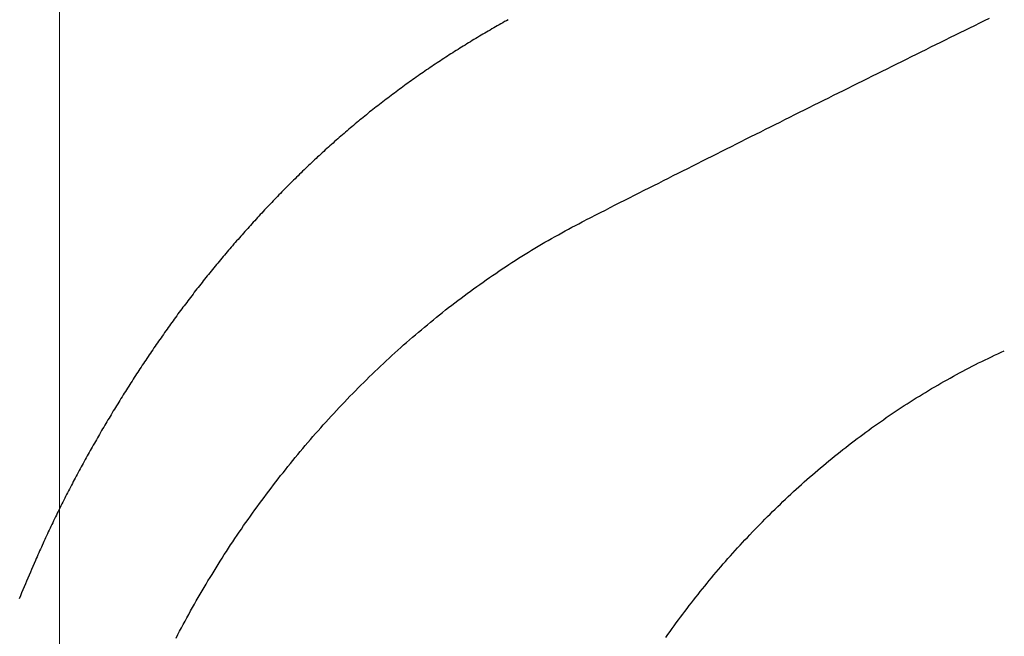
# Model space of a CAD drawing. Header units: millimetres. Extents: x -604189 to 881711, y -381903 to -7297.
# Tile 485 of 656: x -579763 to -579710, y -163996 to -163963. Entities that reach past the tile are written whole.
import ezdxf

# ---------------------------------------------------------------- set-up
doc = ezdxf.new("R2010")
doc.units = ezdxf.units.MM
doc.header["$LTSCALE"] = 100
doc.linetypes.add('0.5_0.5', pattern=[1, 0.5, -0.5])
doc.linetypes.add('ACAD_ISO04W100', pattern=[30.5, 24, -3, 0.5, -3])
doc.layers.get('Defpoints').update_dxf_attribs({"color": 30})
doc.layers.add('OPIS', color=7, linetype='Continuous')
doc.layers.add('strop osie', color=80, linetype='ACAD_ISO04W100', lineweight=5)
doc.styles.get("Standard").update_dxf_attribs({"font": 'romans.shx', "width": 0.5})
doc.dimstyles.new('1 50', dxfattribs={"dimtxt": 150, "dimasz": 80, "dimexe": 1, "dimexo": 1, "dimgap": 20, "dimtad": 1, "dimdec": 0, "dimlfac": 0.1, "dimtxsty": 'Standard', "dimblk": 'ARCHTICK', "dimcen": 200, "dimclrd": 2, "dimadec": 1, "dimazin": 0, "dimtfac": 1, "dimtdec": 0, "dimtmove": 0, "dimatfit": 3, "dimldrblk": 'ARCHTICK', "dimfxl": 120, "dimfxlon": 1, "dimtfill": 1, "dimarcsym": 0})

# ---------------------------------------------------------------- blocks, each defined once
blk = doc.blocks.new('_ArchTick')
at = {"layer": 'strop osie', "color": 0, "const_width": 0.15}
blk.add_lwpolyline([(-0.5, -0.5), (0.5, 0.5)], dxfattribs=at)
blk = doc.blocks.new('*D3294')
at = {"layer": 'Defpoints', "color": 0, "linetype": 'ByBlock', "lineweight": 5, "transparency": 16777216}
for p in [(-595783.126, -159420.303), (-593748.924, -159420.303), (-552118.935, -179940.303)]:
    blk.add_point(p, dxfattribs=at)
at = {"layer": 'OPIS', "color": 0, "linetype": 'Continuous', "lineweight": -2, "transparency": 16777216}
for p, q in [((-595723.126, -159420.303), (-595784.126, -159420.303)), ((-595723.126, -179940.303), (-595784.126, -179940.303))]:
    blk.add_line(p, q, dxfattribs=at)
at = {"layer": 'OPIS', "color": 2, "lineweight": -2, "transparency": 16777216}
blk.add_line((-595783.126, -179940.303), (-595783.126, -159420.303), dxfattribs=at)
at = {"layer": 'OPIS', "color": 2, "linetype": 'ByBlock', "lineweight": -2, "transparency": 16777216, "xscale": 80, "yscale": 80, "zscale": 80}
for p, rotation in [((-595783.126, -159420.303), 90), ((-595783.126, -179940.303), 270)]:
    blk.add_blockref('_ArchTick', p, dxfattribs=dict(at, rotation=rotation))
at = {"layer": 'OPIS', "color": 0, "linetype": 'ByBlock', "lineweight": 13, "transparency": 16777216, "insert": (-595878.126, -169680.303), "char_height": 150, "attachment_point": 5, "rotation": 90, "bg_fill": 3, "box_fill_scale": 1.1, "bg_fill_color": 256, "bg_fill_true_color": 13158600, "bg_fill_transparency": 0}
blk.add_mtext('2052', dxfattribs=at)

msp = doc.modelspace()

# ---------------------------------------------------------------- dimensions: what is measured, and where the dimension line sits
at = {"layer": 'OPIS', "color": 0, "linetype": 'ByBlock', "lineweight": 13}
dim = msp.add_linear_dim(base=(-595783.126, -159420.303), p1=(-552118.935, -179940.303), p2=(-593748.924, -159420.303), angle=90, dimstyle='1 50', override={"dimtmove": 1, "dimfxl": 60, "dimarcsym": 1}, dxfattribs=at)
dim.commit()
dim.dimension.update_dxf_attribs({"geometry": '*D3294', "text_midpoint": (-595878.126, -169680.303)})

# ---------------------------------------------------------------- next in the draw order: hatches: boundary and pattern name
at = {"layer": 'OPIS', "linetype": '0.5_0.5', "lineweight": 13}
h = msp.add_hatch(dxfattribs=at)
h.set_pattern_fill('ANSI37', color=0, scale=130)
h.set_pattern_definition([(45, (-597218.54, 256668.8), (-291.85832, 291.85832), []), (135, (-597218.54, 256668.8), (-291.85832, -291.85832), [])])
edge = h.paths.add_edge_path(flags=16)
edge.add_line((-570958.916, -168985.281), (-571058.916, -168985.281))
edge.add_line((-571058.916, -168985.281), (-572598.916, -168985.281))
edge.add_line((-572598.916, -168985.281), (-572598.915, -170470.3))
edge.add_line((-572598.915, -170470.3), (-570825.763, -170470.3))
edge.add_arc((-570508.916, -170339.099), 342.937, 180, 202.49364, ccw=False)
edge.add_arc((-570508.916, -170339.099), 342.937, 90, 180, ccw=False)
edge.add_line((-570508.916, -169996.163), (-570508.916, -169764.704))
edge.add_arc((-570058.916, -168985.281), 900, 180, 240, ccw=False)
edge = h.paths.add_edge_path(flags=17)
edge.add_line((-569358.915, -170085.281), (-569358.916, -168985.281))
edge.add_line((-569358.916, -168985.281), (-569358.917, -168985.281))
edge.add_line((-569358.917, -168985.281), (-569958.916, -168985.281))
edge.add_line((-569958.916, -168985.281), (-570058.916, -168985.281))
edge.add_line((-570058.916, -168985.281), (-570058.916, -168925.281))
edge.add_line((-570058.916, -168925.281), (-569958.916, -168925.281))
edge.add_line((-569958.916, -168925.281), (-569958.916, -168865.281))
edge.add_line((-569958.916, -168865.281), (-569358.916, -168865.281))
edge.add_line((-569358.916, -168865.281), (-569358.917, -166865.281))
edge.add_line((-569358.917, -166865.281), (-574098.917, -166865.286))
edge.add_line((-574098.917, -166865.286), (-574098.914, -171970.3))
edge.add_line((-574098.914, -171970.3), (-572608.913, -171970.3))
edge.add_line((-572608.913, -171970.3), (-571504.913, -170590.3))
edge.add_line((-571504.913, -170590.3), (-572718.915, -170590.3))
edge.add_line((-572718.915, -170590.3), (-572718.916, -168865.281))
edge.add_line((-572718.916, -168865.281), (-571058.916, -168865.281))
edge.add_line((-571058.916, -168865.281), (-571058.916, -168925.281))
edge.add_line((-571058.916, -168925.281), (-570958.916, -168925.281))
edge.add_line((-570958.916, -168925.281), (-570958.916, -168985.281))
edge.add_arc((-570058.916, -168985.281), 900, 180, 240)
edge.add_line((-570508.916, -169764.704), (-570508.916, -169996.163))
edge.add_arc((-570508.916, -170339.099), 342.937, 0, 90, ccw=False)
edge.add_arc((-570508.916, -170339.099), 342.937, 208.97989, 360, ccw=False)
edge.add_line((-570808.913, -170505.253), (-570808.913, -171171.086))
edge.add_arc((-570808.913, -171220.3), 49.214, 0, 90, ccw=False)
edge.add_arc((-570808.913, -171220.3), 49.214, 270, 360, ccw=False)
edge.add_line((-570808.913, -171269.514), (-570808.913, -171970.3))
edge.add_line((-570808.913, -171970.3), (-569358.914, -171970.3))
edge.add_line((-569358.914, -171970.3), (-569358.915, -170085.281))
h.paths.add_polyline_path([(-561118.924, -159870.303), (-590334.655, -159870.303), (-590334.655, -161470.303), (-562318.924, -161470.303), (-562318.924, -172095.292), (-561118.924, -172095.291), (-561118.924, -168350.303), (-552073.919, -168350.303), (-552073.92, -167150.303), (-561118.924, -167150.303)])
h.paths.add_polyline_path([(-572856.927, -169813.68), (-569451.07, -169813.68), (-569451.07, -169408.68), (-572856.927, -169408.68)], flags=16)
at = {"layer": 'OPIS', "linetype": 'ByBlock', "lineweight": 15}
h = msp.add_hatch(dxfattribs=at)
h.set_pattern_fill('ANSI37', color=0, scale=80, angle=45)
h.set_pattern_definition([(90, (-298582.96, 32475.8), (-254, 0), []), (180, (-298582.96, 32475.8), (-3e-14, -254), [])])
edge = h.paths.add_edge_path()
edge.add_arc((-579589.086, -167378.931), 50, 0, 90)
edge.add_line((-579589.086, -167328.931), (-579794.086, -167328.93))
edge.add_arc((-579794.086, -167378.93), 50, 89.9996, 180)
edge.add_line((-579844.086, -167378.93), (-579844.086, -167822.93))
edge.add_arc((-579794.086, -167822.93), 50, 180, 270)
edge.add_line((-579794.086, -167872.93), (-579589.085, -167872.931))
edge.add_arc((-579589.086, -167822.931), 50, 270.0014, 360)
edge.add_line((-579539.086, -167822.931), (-579539.086, -167378.931))
edge = h.paths.add_edge_path()
edge.add_arc((-579589.086, -167378.931), 50, 0, 90)
edge.add_line((-579589.086, -167328.931), (-579794.086, -167328.93))
edge.add_arc((-579794.086, -167378.93), 50, 89.9996, 180)
edge.add_line((-579844.086, -167378.93), (-579844.086, -167822.93))
edge.add_arc((-579794.086, -167822.93), 50, 180, 270)
edge.add_line((-579794.086, -167872.93), (-579589.085, -167872.931))
edge.add_arc((-579589.086, -167822.931), 50, 270.0014, 360)
edge.add_line((-579539.086, -167822.931), (-579539.086, -167378.931))
edge = h.paths.add_edge_path()
edge.add_line((-579899.087, -167300.93), (-579424.086, -167300.93))
edge.add_line((-579424.086, -167300.93), (-579424.086, -167900.93))
edge.add_line((-579424.086, -167900.93), (-579898.789, -167900.93))
edge.add_arc((-579899.086, -167892.935), 8, 180, 272.1285, ccw=False)
edge.add_line((-579907.086, -167892.935), (-579907.086, -167308.93))
edge.add_arc((-579899.086, -167308.93), 8, 90.0036, 180, ccw=False)
h.paths.add_polyline_path([(-581519.932, -164217.829), (-581520.004, -164223.092), (-581520.079, -164228.355), (-581520.156, -164233.617), (-581520.235, -164238.88), (-581520.318, -164244.143), (-581520.402, -164249.406), (-581520.489, -164254.669), (-581520.579, -164259.931), (-581520.671, -164265.194), (-581520.766, -164270.457), (-581520.863, -164275.719), (-581520.962, -164280.982), (-581521.064, -164286.244), (-581521.169, -164291.506), (-581521.276, -164296.769), (-581521.386, -164302.031), (-581521.498, -164307.293), (-581521.613, -164312.556), (-581521.73, -164317.818), (-581521.85, -164323.08), (-581521.972, -164328.342), (-581522.097, -164333.604), (-581522.225, -164338.866), (-581522.355, -164344.127), (-581522.488, -164349.389), (-581522.623, -164354.651), (-581522.76, -164359.913), (-581522.901, -164365.174), (-581523.043, -164370.436), (-581523.189, -164375.697), (-581523.337, -164380.958), (-581523.487, -164386.22), (-581523.64, -164391.481), (-581523.795, -164396.742), (-581523.953, -164402.003), (-581874.489, -164402.003), (-581874.664, -164396.198), (-581874.835, -164390.392), (-581875.003, -164384.587), (-581875.168, -164378.781), (-581875.329, -164372.976), (-581875.488, -164367.17), (-581875.643, -164361.364), (-581875.796, -164355.558), (-581875.945, -164349.752), (-581876.092, -164343.946), (-581876.235, -164338.14), (-581876.375, -164332.334), (-581876.512, -164326.527), (-581876.646, -164320.721), (-581876.777, -164314.914), (-581876.904, -164309.108), (-581877.029, -164303.301), (-581877.151, -164297.495), (-581877.269, -164291.688), (-581877.385, -164285.881), (-581877.497, -164280.074), (-581877.606, -164274.267), (-581877.713, -164268.461), (-581877.816, -164262.653), (-581877.916, -164256.846), (-581878.014, -164251.039), (-581878.108, -164245.232), (-581878.199, -164239.425), (-581878.287, -164233.618), (-581878.372, -164227.81), (-581878.454, -164222.003), (-581878.533, -164216.196), (-581878.609, -164210.388), (-581878.682, -164204.581), (-581878.751, -164198.773), (-581878.818, -164192.966), (-581878.881, -164187.158), (-581878.941, -164181.35), (-581878.997, -164175.543), (-581879.051, -164169.735), (-581879.101, -164163.927), (-581879.147, -164158.12), (-581879.191, -164152.312), (-581879.231, -164146.504), (-581879.267, -164140.696), (-581879.301, -164134.888), (-581879.332, -164129.081), (-581879.361, -164123.273), (-581879.388, -164117.465), (-581879.413, -164111.657), (-581879.437, -164105.849), (-581879.459, -164100.041), (-581879.475, -164094.233), (-581879.48, -164088.425), (-581879.472, -164082.617), (-581879.448, -164076.809), (-581879.406, -164071.002), (-581879.347, -164065.194), (-581879.269, -164059.387), (-581879.171, -164053.58), (-581879.054, -164047.773), (-581878.917, -164041.967), (-581878.759, -164036.161), (-581878.581, -164030.356), (-581878.381, -164024.551), (-581878.159, -164018.747), (-581877.914, -164012.944), (-581877.642, -164007.143), (-581877.341, -164001.342), (-581877.009, -163995.544), (-581876.642, -163989.748), (-581876.238, -163983.954), (-581875.795, -163978.163), (-581875.304, -163972.376), (-581874.753, -163966.594), (-581874.129, -163960.82), (-581873.419, -163955.056), (-581872.605, -163949.306), (-581871.67, -163943.574), (-581870.596, -163937.865), (-581869.362, -163932.188), (-581867.941, -163926.557), (-581866.302, -163920.987), (-581864.416, -163915.495), (-581862.246, -163910.11), (-581859.744, -163904.869), (-581856.869, -163899.824), (-581853.582, -163895.036), (-581849.851, -163890.591), (-581845.671, -163886.563), (-581841.105, -163882.977), (-581836.224, -163879.833), (-581831.097, -163877.106), (-581825.784, -163874.761), (-581820.336, -163872.759), (-581814.785, -163871.064), (-581809.154, -163869.636), (-581803.468, -163868.44), (-581797.747, -163867.44), (-581792, -163866.603), (-581786.235, -163865.9), (-581780.458, -163865.297), (-581774.674, -163864.778), (-581768.884, -163864.334), (-581763.088, -163863.958), (-581757.289, -163863.646), (-581751.486, -163863.39), (-581745.681, -163863.186), (-581739.874, -163863.026), (-581734.068, -163862.906), (-581728.26, -163862.819), (-581722.453, -163862.761), (-581716.645, -163862.725), (-581710.837, -163862.707), (-581705.029, -163862.7), (-581699.221, -163862.698), (-581693.958, -163862.699), (-581688.694, -163862.704), (-581683.431, -163862.718), (-581678.167, -163862.744), (-581672.904, -163862.788), (-581667.641, -163862.852), (-581662.379, -163862.942), (-581657.117, -163863.062), (-581651.856, -163863.215), (-581646.596, -163863.407), (-581641.337, -163863.64), (-581636.081, -163863.919), (-581630.828, -163864.249), (-581625.579, -163864.634), (-581620.334, -163865.078), (-581615.096, -163865.587), (-581609.864, -163866.17), (-581604.645, -163866.847), (-581599.442, -163867.642), (-581594.263, -163868.578), (-581589.115, -163869.676), (-581584.013, -163870.965), (-581578.971, -163872.474), (-581574.009, -163874.23), (-581569.153, -163876.259), (-581564.436, -163878.591), (-581559.896, -163881.253), (-581555.585, -163884.268), (-581551.554, -163887.652), (-581547.857, -163891.394), (-581544.534, -163895.471), (-581541.574, -163899.824), (-581538.952, -163904.387), (-581536.64, -163909.114), (-581534.606, -163913.968), (-581532.817, -163918.918), (-581531.241, -163923.939), (-581529.854, -163929.016), (-581528.636, -163934.137), (-581527.564, -163939.29), (-581526.619, -163944.467), (-581525.784, -163949.663), (-581525.048, -163954.875), (-581524.397, -163960.099), (-581523.818, -163965.33), (-581523.302, -163970.568), (-581522.84, -163975.811), (-581522.421, -163981.058), (-581522.037, -163986.308), (-581521.685, -163991.559), (-581521.363, -163996.813), (-581521.067, -164002.068), (-581520.796, -164007.324), (-581520.549, -164012.582), (-581520.322, -164017.84), (-581520.116, -164023.1), (-581519.928, -164028.36), (-581519.759, -164033.621), (-581519.607, -164038.882), (-581519.472, -164044.144), (-581519.354, -164049.406), (-581519.252, -164054.668), (-581519.166, -164059.931), (-581519.096, -164065.194), (-581519.041, -164070.457), (-581519.001, -164075.72), (-581518.976, -164080.984), (-581518.964, -164086.247), (-581518.964, -164091.51), (-581518.974, -164096.774), (-581518.991, -164102.037), (-581519.012, -164107.301), (-581519.034, -164112.564), (-581519.057, -164117.828), (-581519.081, -164123.091), (-581519.107, -164128.354), (-581519.135, -164133.618), (-581519.165, -164138.881), (-581519.197, -164144.144), (-581519.232, -164149.408), (-581519.269, -164154.671), (-581519.31, -164159.934), (-581519.353, -164165.198), (-581519.399, -164170.461), (-581519.447, -164175.724), (-581519.498, -164180.987), (-581519.552, -164186.25), (-581519.609, -164191.513), (-581519.668, -164196.777), (-581519.73, -164202.04), (-581519.795, -164207.303), (-581519.862, -164212.566)])
h.paths.add_polyline_path([(-582118.924, -164407.051), (-579418.924, -164407.051), (-579418.924, -162910.783), (-582118.924, -162910.783)])
h.paths.add_polyline_path([(-581950.717, -164839.225), (-581944.91, -164839.127), (-581939.103, -164839.033), (-581933.295, -164838.942), (-581927.488, -164838.854), (-581921.681, -164838.769), (-581915.873, -164838.687), (-581910.066, -164838.608), (-581904.259, -164838.532), (-581898.451, -164838.459), (-581892.644, -164838.39), (-581886.836, -164838.323), (-581881.028, -164838.26), (-581875.221, -164838.2), (-581869.413, -164838.144), (-581863.605, -164838.09), (-581857.798, -164838.04), (-581851.99, -164837.994), (-581846.182, -164837.95), (-581840.374, -164837.91), (-581834.567, -164837.874), (-581828.759, -164837.84), (-581822.951, -164837.809), (-581817.143, -164837.78), (-581811.335, -164837.753), (-581805.527, -164837.728), (-581799.719, -164837.704), (-581793.912, -164837.682), (-581788.104, -164837.666), (-581782.296, -164837.661), (-581776.488, -164837.669), (-581770.68, -164837.693), (-581764.872, -164837.735), (-581759.065, -164837.794), (-581753.257, -164837.872), (-581747.45, -164837.97), (-581741.643, -164838.087), (-581735.837, -164838.224), (-581730.031, -164838.382), (-581724.226, -164838.56), (-581718.422, -164838.76), (-581712.618, -164838.982), (-581706.815, -164839.227), (-581701.013, -164839.499), (-581695.213, -164839.8), (-581689.415, -164840.132), (-581683.618, -164840.499), (-581677.825, -164840.903), (-581672.034, -164841.346), (-581666.246, -164841.837), (-581660.465, -164842.388), (-581654.691, -164843.012), (-581648.927, -164843.722), (-581643.176, -164844.536), (-581637.444, -164845.471), (-581631.736, -164846.545), (-581626.059, -164847.779), (-581620.428, -164849.2), (-581614.858, -164850.839), (-581609.366, -164852.725), (-581603.98, -164854.895), (-581598.739, -164857.397), (-581593.694, -164860.272), (-581588.906, -164863.559), (-581584.462, -164867.29), (-581580.433, -164871.47), (-581576.847, -164876.036), (-581573.704, -164880.917), (-581570.976, -164886.044), (-581568.631, -164891.357), (-581566.63, -164896.805), (-581564.934, -164902.356), (-581563.507, -164907.987), (-581562.31, -164913.673), (-581561.31, -164919.394), (-581560.474, -164925.141), (-581559.77, -164930.906), (-581559.168, -164936.683), (-581558.648, -164942.467), (-581558.204, -164948.257), (-581557.829, -164954.053), (-581557.516, -164959.852), (-581557.261, -164965.655), (-581557.056, -164971.46), (-581556.897, -164977.267), (-581556.776, -164983.073), (-581556.69, -164988.881), (-581556.631, -164994.688), (-581556.596, -165000.496), (-581556.577, -165006.304), (-581556.57, -165012.112), (-581556.569, -165017.92), (-581556.57, -165023.183), (-581556.575, -165028.447), (-581556.588, -165033.71), (-581556.615, -165038.974), (-581556.658, -165044.237), (-581556.723, -165049.5), (-581556.813, -165054.762), (-581556.932, -165060.024), (-581557.086, -165065.285), (-581557.277, -165070.545), (-581557.51, -165075.804), (-581557.79, -165081.06), (-581558.119, -165086.313), (-581558.504, -165091.562), (-581558.949, -165096.807), (-581559.458, -165102.045), (-581560.04, -165107.276), (-581560.717, -165112.496), (-581561.513, -165117.699), (-581562.448, -165122.878), (-581563.547, -165128.026), (-581564.836, -165133.128), (-581566.345, -165138.17), (-581568.1, -165143.132), (-581570.129, -165147.988), (-581572.461, -165152.705), (-581575.123, -165157.245), (-581578.139, -165161.556), (-581581.522, -165165.587), (-581585.265, -165169.284), (-581589.342, -165172.607), (-581593.694, -165175.567), (-581598.257, -165178.189), (-581602.985, -165180.501), (-581607.838, -165182.535), (-581612.788, -165184.324), (-581617.81, -165185.9), (-581622.887, -165187.287), (-581628.007, -165188.505), (-581633.16, -165189.577), (-581638.337, -165190.522), (-581643.534, -165191.357), (-581648.746, -165192.093), (-581653.969, -165192.744), (-581659.201, -165193.323), (-581664.439, -165193.839), (-581669.682, -165194.301), (-581674.929, -165194.72), (-581680.178, -165195.104), (-581685.43, -165195.456), (-581690.683, -165195.778), (-581695.938, -165196.074), (-581701.195, -165196.345), (-581706.452, -165196.592), (-581711.711, -165196.819), (-581716.97, -165197.025), (-581722.23, -165197.213), (-581727.491, -165197.382), (-581732.752, -165197.534), (-581738.014, -165197.669), (-581743.276, -165197.787), (-581748.539, -165197.889), (-581753.801, -165197.975), (-581759.064, -165198.045), (-581764.327, -165198.1), (-581769.591, -165198.14), (-581774.854, -165198.165), (-581780.118, -165198.177), (-581785.381, -165198.177), (-581790.644, -165198.167), (-581795.908, -165198.15), (-581801.171, -165198.129), (-581806.435, -165198.107), (-581811.698, -165198.084), (-581816.961, -165198.06), (-581822.225, -165198.034), (-581827.488, -165198.006), (-581832.752, -165197.976), (-581838.015, -165197.944), (-581843.278, -165197.909), (-581848.541, -165197.872), (-581853.805, -165197.831), (-581859.068, -165197.788), (-581864.331, -165197.742), (-581869.594, -165197.694), (-581874.858, -165197.643), (-581880.121, -165197.589), (-581885.384, -165197.532), (-581890.647, -165197.473), (-581895.91, -165197.411), (-581901.173, -165197.346), (-581906.436, -165197.279), (-581911.699, -165197.209), (-581916.962, -165197.137), (-581922.225, -165197.062), (-581927.488, -165196.985), (-581932.751, -165196.906), (-581938.014, -165196.823), (-581943.276, -165196.739), (-581948.539, -165196.652), (-581953.802, -165196.562), (-581959.064, -165196.47), (-581964.327, -165196.375), (-581969.59, -165196.278), (-581974.852, -165196.179), (-581980.115, -165196.077), (-581985.377, -165195.972), (-581990.639, -165195.865), (-581995.902, -165195.755), (-582001.164, -165195.643), (-582006.426, -165195.528), (-582011.688, -165195.411), (-582016.95, -165195.291), (-582022.212, -165195.169), (-582027.474, -165195.044), (-582032.736, -165194.916), (-582037.998, -165194.786), (-582043.26, -165194.653), (-582048.521, -165194.518), (-582053.783, -165194.381), (-582059.045, -165194.24), (-582064.306, -165194.098), (-582069.568, -165193.952), (-582074.829, -165193.804), (-582080.09, -165193.654), (-582085.351, -165193.501), (-582090.613, -165193.346), (-582095.874, -165193.188), (-582095.874, -164842.652), (-582090.068, -164842.477), (-582084.263, -164842.306), (-582078.457, -164842.138), (-582072.652, -164841.973), (-582066.846, -164841.812), (-582061.04, -164841.653), (-582055.235, -164841.498), (-582049.429, -164841.345), (-582043.623, -164841.196), (-582037.817, -164841.049), (-582032.01, -164840.906), (-582026.204, -164840.766), (-582020.398, -164840.629), (-582014.591, -164840.495), (-582008.785, -164840.364), (-582002.978, -164840.237), (-581997.172, -164840.112), (-581991.365, -164839.99), (-581985.558, -164839.872), (-581979.752, -164839.756), (-581973.945, -164839.644), (-581968.138, -164839.535), (-581962.331, -164839.428), (-581956.524, -164839.325)])
edge = h.paths.add_edge_path()
edge.add_arc((-581748.924, -162268.543), 50, 0, 90.0004)
edge.add_line((-581748.924, -162218.543), (-581953.924, -162218.545))
edge.add_arc((-581953.924, -162268.545), 50, 90.0009, 180)
edge.add_line((-582003.924, -162268.545), (-582003.924, -162712.545))
edge.add_arc((-581953.924, -162712.545), 50, 180, 270.0022)
edge.add_line((-581953.922, -162762.545), (-581748.923, -162762.543))
edge.add_arc((-581748.924, -162712.543), 50, 270.0009, 360)
edge.add_line((-581698.924, -162712.543), (-581698.924, -162268.543))
edge = h.paths.add_edge_path()
edge.add_arc((-581748.924, -161668.543), 50, 0, 90.0004)
edge.add_line((-581748.924, -161618.543), (-581953.924, -161618.545))
edge.add_arc((-581953.924, -161668.545), 50, 90.0009, 180)
edge.add_line((-582003.924, -161668.545), (-582003.924, -162112.545))
edge.add_arc((-581953.924, -162112.545), 50, 180, 270.0022)
edge.add_line((-581953.922, -162162.545), (-581748.923, -162162.543))
edge.add_arc((-581748.924, -162112.543), 50, 270.0009, 360)
edge.add_line((-581698.924, -162112.543), (-581698.924, -161668.543))
h.paths.add_polyline_path([(-582118.924, -162790.543), (-579418.924, -162790.543), (-579418.924, -161590.543), (-582118.924, -161590.543)])
edge = h.paths.add_edge_path()
edge.add_arc((-579794.086, -168270.003), 50, 89.9996, 180)
edge.add_line((-579844.086, -168270.003), (-579844.086, -168714.003))
edge.add_arc((-579794.086, -168714.003), 50, 180, 270)
edge.add_line((-579794.086, -168764.003), (-579589.085, -168764.004))
edge.add_arc((-579589.086, -168714.004), 50, 270.0014, 360)
edge.add_line((-579539.086, -168714.004), (-579539.086, -168270.004))
edge.add_arc((-579589.086, -168270.004), 50, 0, 90)
edge.add_line((-579589.086, -168220.004), (-579794.086, -168220.003))
edge = h.paths.add_edge_path()
edge.add_arc((-579589.086, -169161.078), 50, 0, 90)
edge.add_line((-579589.086, -169111.078), (-579794.086, -169111.076))
edge.add_arc((-579794.086, -169161.076), 50, 89.9996, 180)
edge.add_line((-579844.086, -169161.076), (-579844.086, -169605.076))
edge.add_arc((-579794.086, -169605.076), 50, 180, 270)
edge.add_line((-579794.086, -169655.076), (-579589.085, -169655.078))
edge.add_arc((-579589.086, -169605.078), 50, 270.0014, 360)
edge.add_line((-579539.086, -169605.078), (-579539.086, -169161.078))
edge = h.paths.add_edge_path()
edge.add_arc((-579794.086, -170052.15), 50, 89.9996, 180)
edge.add_line((-579844.086, -170052.15), (-579844.086, -170496.15))
edge.add_arc((-579794.086, -170496.15), 50, 180, 270)
edge.add_line((-579794.086, -170546.15), (-579589.085, -170546.151))
edge.add_arc((-579589.086, -170496.151), 50, 270.0014, 360)
edge.add_line((-579539.086, -170496.151), (-579539.086, -170052.151))
edge.add_arc((-579589.086, -170052.151), 50, 0, 90)
edge.add_line((-579589.086, -170002.151), (-579794.086, -170002.15))
edge = h.paths.add_edge_path()
edge.add_arc((-579794.086, -170943.223), 50, 89.9996, 180)
edge.add_line((-579844.086, -170943.223), (-579844.086, -171387.223))
edge.add_arc((-579794.086, -171387.223), 50, 180, 270)
edge.add_line((-579794.086, -171437.223), (-579589.085, -171437.224))
edge.add_arc((-579589.086, -171387.224), 50, 270.0014, 360)
edge.add_line((-579539.086, -171387.224), (-579539.086, -170943.224))
edge.add_arc((-579589.086, -170943.224), 50, 0, 90)
edge.add_line((-579589.086, -170893.224), (-579794.086, -170893.223))
h.paths.add_polyline_path([(-579418.924, -164527.291), (-582118.924, -164527.291), (-582118.924, -171970.3), (-579418.924, -171970.3)])

# ---------------------------------------------------------------- next in the draw order: linework, layer by layer
at = {"color": 0}
for points in [[(-579736.668, -163963.07, 0), (-579736.766, -163963.12, 0), (-579736.864, -163963.17, 0), (-579736.961, -163963.23, 0), (-579737.059, -163963.29, 0), (-579737.156, -163963.34, 0), (-579737.254, -163963.4, 0), (-579737.351, -163963.45, 0), (-579737.448, -163963.51, 0), (-579737.545, -163963.56, 0), (-579737.642, -163963.62, 0), (-579737.739, -163963.68, 0), (-579737.835, -163963.73, 0), (-579737.932, -163963.79, 0), (-579738.029, -163963.85, 0), (-579738.125, -163963.9, 0), (-579738.221, -163963.96, 0), (-579738.318, -163964.02, 0), (-579738.414, -163964.08, 0), (-579738.51, -163964.13, 0), (-579738.605, -163964.19, 0), (-579738.701, -163964.25, 0), (-579738.797, -163964.31, 0), (-579738.892, -163964.37, 0), (-579738.988, -163964.43, 0), (-579739.083, -163964.49, 0), (-579739.178, -163964.54, 0), (-579739.273, -163964.6, 0), (-579739.368, -163964.66, 0), (-579739.463, -163964.72, 0), (-579739.558, -163964.78, 0), (-579739.653, -163964.84, 0), (-579739.747, -163964.9, 0), (-579739.841, -163964.96, 0), (-579739.936, -163965.03, 0), (-579740.03, -163965.09, 0), (-579740.124, -163965.15, 0), (-579740.218, -163965.21, 0), (-579740.311, -163965.27, 0), (-579740.405, -163965.33, 0), (-579740.498, -163965.39, 0), (-579740.592, -163965.46, 0), (-579740.685, -163965.52, 0), (-579740.778, -163965.58, 0), (-579740.871, -163965.64, 0), (-579740.964, -163965.71, 0), (-579741.057, -163965.77, 0), (-579741.149, -163965.83, 0), (-579741.241, -163965.9, 0), (-579741.334, -163965.96, 0), (-579741.426, -163966.02, 0), (-579741.518, -163966.09, 0), (-579741.61, -163966.15, 0), (-579741.701, -163966.22, 0), (-579741.793, -163966.28, 0), (-579741.884, -163966.35, 0), (-579741.976, -163966.41, 0), (-579742.067, -163966.48, 0), (-579742.158, -163966.54, 0), (-579742.249, -163966.61, 0), (-579742.339, -163966.67, 0), (-579742.43, -163966.74, 0), (-579742.52, -163966.81, 0), (-579742.61, -163966.87, 0), (-579742.7, -163966.94, 0), (-579742.79, -163967.01, 0), (-579742.88, -163967.07, 0), (-579742.97, -163967.14, 0), (-579743.059, -163967.21, 0), (-579743.148, -163967.28, 0), (-579743.237, -163967.34, 0), (-579743.326, -163967.41, 0), (-579743.415, -163967.48, 0), (-579743.504, -163967.55, 0), (-579743.592, -163967.62, 0), (-579743.681, -163967.69, 0), (-579743.769, -163967.76, 0), (-579743.857, -163967.83, 0), (-579743.945, -163967.89, 0), (-579744.032, -163967.96, 0), (-579744.12, -163968.03, 0), (-579744.207, -163968.1, 0), (-579744.294, -163968.18, 0), (-579744.381, -163968.25, 0), (-579744.468, -163968.32, 0), (-579744.555, -163968.39, 0), (-579744.641, -163968.46, 0), (-579744.728, -163968.53, 0), (-579744.814, -163968.6, 0), (-579744.9, -163968.67, 0), (-579744.986, -163968.75, 0), (-579745.072, -163968.82, 0), (-579745.157, -163968.89, 0), (-579745.243, -163968.96, 0), (-579745.328, -163969.04, 0), (-579745.413, -163969.11, 0), (-579745.498, -163969.18, 0), (-579745.583, -163969.26, 0), (-579745.668, -163969.33, 0), (-579745.752, -163969.4, 0), (-579745.836, -163969.48, 0), (-579745.92, -163969.55, 0), (-579746.004, -163969.62, 0), (-579746.088, -163969.7, 0), (-579746.172, -163969.77, 0), (-579746.255, -163969.85, 0), (-579746.339, -163969.92, 0), (-579746.422, -163970, 0), (-579746.505, -163970.07, 0), (-579746.588, -163970.15, 0), (-579746.671, -163970.22, 0), (-579746.753, -163970.3, 0), (-579746.835, -163970.38, 0), (-579746.918, -163970.45, 0), (-579747, -163970.53, 0), (-579747.082, -163970.61, 0), (-579747.163, -163970.68, 0), (-579747.245, -163970.76, 0), (-579747.326, -163970.84, 0), (-579747.408, -163970.91, 0), (-579747.489, -163970.99, 0), (-579747.57, -163971.07, 0), (-579747.65, -163971.15, 0), (-579747.731, -163971.22, 0), (-579747.811, -163971.3, 0), (-579747.892, -163971.38, 0), (-579747.972, -163971.46, 0), (-579748.052, -163971.54, 0), (-579748.131, -163971.62, 0), (-579748.211, -163971.69, 0), (-579748.291, -163971.77, 0), (-579748.37, -163971.85, 0), (-579748.449, -163971.93, 0), (-579748.528, -163972.01, 0), (-579748.607, -163972.09, 0), (-579748.686, -163972.17, 0), (-579748.764, -163972.25, 0), (-579748.842, -163972.33, 0), (-579748.921, -163972.41, 0), (-579748.999, -163972.49, 0), (-579749.077, -163972.57, 0), (-579749.154, -163972.65, 0), (-579749.232, -163972.73, 0), (-579749.309, -163972.81, 0), (-579749.387, -163972.89, 0), (-579749.464, -163972.98, 0), (-579749.541, -163973.06, 0), (-579749.618, -163973.14, 0), (-579749.694, -163973.22, 0), (-579749.771, -163973.3, 0), (-579749.847, -163973.38, 0), (-579749.923, -163973.47, 0), (-579750, -163973.55, 0), (-579750.076, -163973.63, 0), (-579750.151, -163973.71, 0), (-579750.227, -163973.8, 0), (-579750.303, -163973.88, 0), (-579750.378, -163973.96, 0), (-579750.453, -163974.04, 0), (-579750.528, -163974.13, 0), (-579750.603, -163974.21, 0), (-579750.678, -163974.29, 0), (-579750.753, -163974.38, 0), (-579750.828, -163974.46, 0), (-579750.902, -163974.54, 0), (-579750.976, -163974.63, 0), (-579751.051, -163974.71, 0), (-579751.125, -163974.8, 0), (-579751.199, -163974.88, 0), (-579751.272, -163974.96, 0), (-579751.346, -163975.05, 0), (-579751.419, -163975.13, 0), (-579751.493, -163975.22, 0), (-579751.566, -163975.3, 0), (-579751.639, -163975.39, 0), (-579751.712, -163975.47, 0), (-579751.784, -163975.56, 0), (-579751.857, -163975.64, 0), (-579751.929, -163975.73, 0), (-579752.002, -163975.81, 0), (-579752.074, -163975.9, 0), (-579752.146, -163975.99, 0), (-579752.217, -163976.07, 0), (-579752.289, -163976.16, 0), (-579752.36, -163976.24, 0), (-579752.432, -163976.33, 0), (-579752.503, -163976.42, 0), (-579752.574, -163976.5, 0), (-579752.645, -163976.59, 0), (-579752.715, -163976.68, 0), (-579752.786, -163976.77, 0), (-579752.856, -163976.85, 0), (-579752.926, -163976.94, 0), (-579752.996, -163977.03, 0), (-579753.066, -163977.11, 0), (-579753.135, -163977.2, 0), (-579753.205, -163977.29, 0), (-579753.274, -163977.38, 0), (-579753.343, -163977.47, 0), (-579753.412, -163977.55, 0), (-579753.481, -163977.64, 0), (-579753.549, -163977.73, 0), (-579753.618, -163977.82, 0), (-579753.686, -163977.91, 0), (-579753.754, -163978, 0), (-579753.822, -163978.09, 0), (-579753.89, -163978.18, 0), (-579753.957, -163978.27, 0), (-579754.025, -163978.36, 0), (-579754.092, -163978.45, 0), (-579754.159, -163978.53, 0), (-579754.226, -163978.62, 0), (-579754.293, -163978.71, 0), (-579754.359, -163978.8, 0), (-579754.426, -163978.89, 0), (-579754.492, -163978.99, 0), (-579754.558, -163979.08, 0), (-579754.624, -163979.17, 0), (-579754.69, -163979.26, 0), (-579754.756, -163979.35, 0), (-579754.821, -163979.44, 0), (-579754.886, -163979.53, 0), (-579754.951, -163979.62, 0), (-579755.016, -163979.71, 0), (-579755.081, -163979.8, 0), (-579755.146, -163979.89, 0), (-579755.211, -163979.99, 0), (-579755.275, -163980.08, 0), (-579755.339, -163980.17, 0), (-579755.403, -163980.26, 0), (-579755.467, -163980.35, 0), (-579755.531, -163980.45, 0), (-579755.595, -163980.54, 0), (-579755.658, -163980.63, 0), (-579755.721, -163980.72, 0), (-579755.785, -163980.82, 0), (-579755.848, -163980.91, 0), (-579755.91, -163981, 0), (-579755.973, -163981.09, 0), (-579756.036, -163981.19, 0), (-579756.098, -163981.28, 0), (-579756.16, -163981.37, 0), (-579756.223, -163981.47, 0), (-579756.285, -163981.56, 0), (-579756.346, -163981.65, 0), (-579756.408, -163981.75, 0), (-579756.47, -163981.84, 0), (-579756.531, -163981.93, 0), (-579756.592, -163982.03, 0), (-579756.654, -163982.12, 0), (-579756.715, -163982.21, 0), (-579756.775, -163982.31, 0), (-579756.836, -163982.4, 0), (-579756.897, -163982.5, 0), (-579756.957, -163982.59, 0), (-579757.017, -163982.69, 0), (-579757.077, -163982.78, 0), (-579757.137, -163982.88, 0), (-579757.197, -163982.97, 0), (-579757.257, -163983.06, 0), (-579757.316, -163983.16, 0), (-579757.376, -163983.25, 0), (-579757.435, -163983.35, 0), (-579757.494, -163983.44, 0), (-579757.553, -163983.54, 0), (-579757.612, -163983.64, 0), (-579757.67, -163983.73, 0), (-579757.729, -163983.83, 0), (-579757.787, -163983.92, 0), (-579757.845, -163984.02, 0), (-579757.904, -163984.11, 0), (-579757.962, -163984.21, 0), (-579758.019, -163984.31, 0), (-579758.077, -163984.4, 0), (-579758.134, -163984.5, 0), (-579758.192, -163984.59, 0), (-579758.249, -163984.69, 0), (-579758.306, -163984.79, 0), (-579758.363, -163984.88, 0), (-579758.42, -163984.98, 0), (-579758.477, -163985.08, 0), (-579758.533, -163985.17, 0), (-579758.59, -163985.27, 0), (-579758.646, -163985.37, 0), (-579758.702, -163985.46, 0), (-579758.758, -163985.56, 0), (-579758.814, -163985.66, 0), (-579758.869, -163985.75, 0), (-579758.925, -163985.85, 0), (-579758.98, -163985.95, 0), (-579759.035, -163986.05, 0), (-579759.09, -163986.14, 0), (-579759.145, -163986.24, 0), (-579759.2, -163986.34, 0), (-579759.255, -163986.44, 0), (-579759.309, -163986.53, 0), (-579759.364, -163986.63, 0), (-579759.418, -163986.73, 0), (-579759.472, -163986.83, 0), (-579759.526, -163986.93, 0), (-579759.579, -163987.03, 0), (-579759.633, -163987.12, 0), (-579759.686, -163987.22, 0), (-579759.739, -163987.32, 0), (-579759.793, -163987.42, 0), (-579759.845, -163987.52, 0), (-579759.898, -163987.62, 0), (-579759.951, -163987.72, 0), (-579760.003, -163987.81, 0), (-579760.055, -163987.91, 0), (-579760.107, -163988.01, 0), (-579760.159, -163988.11, 0), (-579760.211, -163988.21, 0), (-579760.263, -163988.31, 0), (-579760.314, -163988.41, 0), (-579760.365, -163988.51, 0), (-579760.416, -163988.61, 0), (-579760.467, -163988.71, 0), (-579760.518, -163988.81, 0), (-579760.569, -163988.91, 0), (-579760.619, -163989.01, 0), (-579760.669, -163989.11, 0), (-579760.719, -163989.21, 0), (-579760.769, -163989.31, 0), (-579760.819, -163989.41, 0), (-579760.868, -163989.51, 0), (-579760.918, -163989.61, 0), (-579760.967, -163989.71, 0), (-579761.016, -163989.81, 0), (-579761.065, -163989.91, 0), (-579761.113, -163990.02, 0), (-579761.162, -163990.12, 0), (-579761.21, -163990.22, 0), (-579761.258, -163990.32, 0), (-579761.306, -163990.42, 0), (-579761.354, -163990.52, 0), (-579761.401, -163990.62, 0), (-579761.449, -163990.72, 0), (-579761.496, -163990.83, 0), (-579761.543, -163990.93, 0), (-579761.59, -163991.03, 0), (-579761.636, -163991.13, 0), (-579761.683, -163991.23, 0), (-579761.729, -163991.34, 0), (-579761.775, -163991.44, 0), (-579761.821, -163991.54, 0), (-579761.866, -163991.64, 0), (-579761.912, -163991.74, 0), (-579761.957, -163991.85, 0), (-579762.002, -163991.95, 0), (-579762.047, -163992.05, 0), (-579762.092, -163992.15, 0)], [(-579710.806, -163963, 0), (-579711.069, -163963.13, 0), (-579711.331, -163963.26, 0), (-579711.593, -163963.39, 0), (-579711.855, -163963.52, 0), (-579712.118, -163963.65, 0), (-579712.38, -163963.78, 0), (-579712.642, -163963.9, 0), (-579712.904, -163964.03, 0), (-579713.166, -163964.16, 0), (-579713.428, -163964.29, 0), (-579713.69, -163964.42, 0), (-579713.952, -163964.55, 0), (-579714.214, -163964.68, 0), (-579714.476, -163964.81, 0), (-579714.738, -163964.94, 0), (-579715, -163965.07, 0), (-579715.262, -163965.2, 0), (-579715.524, -163965.33, 0), (-579715.786, -163965.46, 0), (-579716.048, -163965.59, 0), (-579716.31, -163965.72, 0), (-579716.571, -163965.85, 0), (-579716.833, -163965.98, 0), (-579717.095, -163966.11, 0), (-579717.357, -163966.24, 0), (-579717.619, -163966.37, 0), (-579717.88, -163966.5, 0), (-579718.142, -163966.63, 0), (-579718.404, -163966.76, 0), (-579718.665, -163966.89, 0), (-579718.927, -163967.02, 0), (-579719.188, -163967.15, 0), (-579719.45, -163967.28, 0), (-579719.712, -163967.41, 0), (-579719.973, -163967.54, 0), (-579720.235, -163967.67, 0), (-579720.496, -163967.8, 0), (-579720.758, -163967.93, 0), (-579721.019, -163968.06, 0), (-579721.281, -163968.19, 0), (-579721.542, -163968.32, 0), (-579721.803, -163968.45, 0), (-579722.065, -163968.59, 0), (-579722.326, -163968.72, 0), (-579722.587, -163968.85, 0), (-579722.849, -163968.98, 0), (-579723.11, -163969.11, 0), (-579723.371, -163969.24, 0), (-579723.633, -163969.37, 0), (-579723.894, -163969.5, 0), (-579724.155, -163969.63, 0), (-579724.416, -163969.76, 0), (-579724.677, -163969.9, 0), (-579724.939, -163970.03, 0), (-579725.2, -163970.16, 0), (-579725.461, -163970.29, 0), (-579725.722, -163970.42, 0), (-579725.983, -163970.55, 0), (-579726.244, -163970.68, 0), (-579726.505, -163970.81, 0), (-579726.766, -163970.95, 0), (-579727.027, -163971.08, 0), (-579727.288, -163971.21, 0), (-579727.549, -163971.34, 0), (-579727.81, -163971.47, 0), (-579728.071, -163971.6, 0), (-579728.332, -163971.74, 0), (-579728.593, -163971.87, 0), (-579728.854, -163972, 0), (-579729.114, -163972.13, 0), (-579729.375, -163972.26, 0), (-579729.636, -163972.39, 0), (-579729.897, -163972.53, 0), (-579730.158, -163972.66, 0), (-579730.418, -163972.79, 0), (-579730.679, -163972.92, 0), (-579730.94, -163973.05, 0), (-579731.201, -163973.19, 0), (-579731.461, -163973.32, 0), (-579731.722, -163973.45, 0), (-579731.983, -163973.58, 0), (-579732.243, -163973.72, 0), (-579732.504, -163973.85, 0)], [(-579754.53, -163996.33, 0), (-579754.434, -163996.14, 0), (-579754.338, -163995.96, 0), (-579754.241, -163995.78, 0), (-579754.144, -163995.59, 0), (-579754.046, -163995.41, 0), (-579753.947, -163995.23, 0), (-579753.847, -163995.05, 0), (-579753.747, -163994.87, 0), (-579753.646, -163994.69, 0), (-579753.544, -163994.5, 0), (-579753.442, -163994.32, 0), (-579753.339, -163994.14, 0), (-579753.235, -163993.97, 0), (-579753.13, -163993.79, 0), (-579753.025, -163993.61, 0), (-579752.919, -163993.43, 0), (-579752.813, -163993.25, 0), (-579752.705, -163993.07, 0), (-579752.597, -163992.9, 0), (-579752.489, -163992.72, 0), (-579752.379, -163992.54, 0), (-579752.269, -163992.37, 0), (-579752.159, -163992.19, 0), (-579752.047, -163992.02, 0), (-579751.935, -163991.84, 0), (-579751.822, -163991.67, 0), (-579751.709, -163991.49, 0), (-579751.594, -163991.32, 0), (-579751.479, -163991.15, 0), (-579751.364, -163990.97, 0), (-579751.248, -163990.8, 0), (-579751.131, -163990.63, 0), (-579751.013, -163990.46, 0), (-579750.895, -163990.28, 0), (-579750.776, -163990.11, 0), (-579750.656, -163989.94, 0), (-579750.535, -163989.77, 0), (-579750.414, -163989.6, 0), (-579750.292, -163989.43, 0), (-579750.17, -163989.26, 0), (-579750.047, -163989.09, 0), (-579749.923, -163988.93, 0), (-579749.798, -163988.76, 0), (-579749.673, -163988.59, 0), (-579749.547, -163988.42, 0), (-579749.421, -163988.26, 0), (-579749.294, -163988.09, 0), (-579749.166, -163987.92, 0), (-579749.037, -163987.76, 0), (-579748.908, -163987.59, 0), (-579748.778, -163987.43, 0), (-579748.648, -163987.27, 0), (-579748.517, -163987.1, 0), (-579748.385, -163986.94, 0), (-579748.252, -163986.78, 0), (-579748.119, -163986.61, 0), (-579747.986, -163986.45, 0), (-579747.851, -163986.29, 0), (-579747.716, -163986.13, 0), (-579747.581, -163985.97, 0), (-579747.444, -163985.81, 0), (-579747.307, -163985.65, 0), (-579747.17, -163985.49, 0), (-579747.032, -163985.33, 0), (-579746.893, -163985.18, 0), (-579746.753, -163985.02, 0), (-579746.613, -163984.86, 0), (-579746.473, -163984.71, 0), (-579746.331, -163984.55, 0), (-579746.19, -163984.39, 0), (-579746.047, -163984.24, 0), (-579745.904, -163984.09, 0), (-579745.76, -163983.93, 0), (-579745.616, -163983.78, 0), (-579745.471, -163983.63, 0), (-579745.325, -163983.48, 0), (-579745.179, -163983.32, 0), (-579745.033, -163983.17, 0), (-579744.885, -163983.02, 0), (-579744.737, -163982.87, 0), (-579744.589, -163982.72, 0), (-579744.44, -163982.58, 0), (-579744.29, -163982.43, 0), (-579744.14, -163982.28, 0), (-579743.989, -163982.13, 0), (-579743.838, -163981.99, 0), (-579743.686, -163981.84, 0), (-579743.533, -163981.7, 0), (-579743.38, -163981.55, 0), (-579743.227, -163981.41, 0), (-579743.072, -163981.27, 0), (-579742.918, -163981.13, 0), (-579742.762, -163980.98, 0), (-579742.606, -163980.84, 0), (-579742.45, -163980.7, 0), (-579742.293, -163980.56, 0), (-579742.135, -163980.42, 0), (-579741.977, -163980.29, 0), (-579741.818, -163980.15, 0), (-579741.659, -163980.01, 0), (-579741.499, -163979.88, 0), (-579741.339, -163979.74, 0), (-579741.178, -163979.61, 0), (-579741.017, -163979.47, 0), (-579740.855, -163979.34, 0), (-579740.693, -163979.21, 0), (-579740.53, -163979.07, 0), (-579740.366, -163978.94, 0), (-579740.202, -163978.81, 0), (-579740.038, -163978.68, 0), (-579739.873, -163978.55, 0), (-579739.707, -163978.42, 0), (-579739.541, -163978.3, 0), (-579739.375, -163978.17, 0), (-579739.207, -163978.04, 0), (-579739.04, -163977.92, 0), (-579738.872, -163977.79, 0), (-579738.703, -163977.67, 0), (-579738.534, -163977.55, 0), (-579738.364, -163977.42, 0), (-579738.194, -163977.3, 0), (-579738.024, -163977.18, 0), (-579737.853, -163977.06, 0), (-579737.681, -163976.94, 0), (-579737.509, -163976.82, 0), (-579737.337, -163976.71, 0), (-579737.164, -163976.59, 0), (-579736.99, -163976.47, 0), (-579736.816, -163976.36, 0), (-579736.642, -163976.24, 0), (-579736.467, -163976.13, 0), (-579736.291, -163976.02, 0), (-579736.116, -163975.9, 0), (-579735.939, -163975.79, 0), (-579735.762, -163975.68, 0), (-579735.585, -163975.57, 0), (-579735.408, -163975.47, 0), (-579735.229, -163975.36, 0), (-579735.051, -163975.25, 0), (-579734.872, -163975.14, 0), (-579734.692, -163975.04, 0), (-579734.512, -163974.94, 0), (-579734.332, -163974.83, 0), (-579734.151, -163974.73, 0), (-579733.97, -163974.63, 0), (-579733.788, -163974.53, 0), (-579733.606, -163974.43, 0), (-579733.423, -163974.33, 0), (-579733.24, -163974.23, 0), (-579733.057, -163974.13, 0), (-579732.873, -163974.04, 0), (-579732.689, -163973.94, 0), (-579732.504, -163973.85, 0)], [(-579728.187, -163996.29, 0), (-579728.077, -163996.13, 0), (-579727.966, -163995.97, 0), (-579727.854, -163995.82, 0), (-579727.742, -163995.66, 0), (-579727.629, -163995.51, 0), (-579727.515, -163995.35, 0), (-579727.401, -163995.2, 0), (-579727.286, -163995.04, 0), (-579727.17, -163994.89, 0), (-579727.054, -163994.74, 0), (-579726.937, -163994.58, 0), (-579726.819, -163994.43, 0), (-579726.701, -163994.28, 0), (-579726.582, -163994.13, 0), (-579726.462, -163993.98, 0), (-579726.342, -163993.83, 0), (-579726.221, -163993.68, 0), (-579726.099, -163993.53, 0), (-579725.977, -163993.38, 0), (-579725.855, -163993.23, 0), (-579725.731, -163993.08, 0), (-579725.607, -163992.93, 0), (-579725.483, -163992.78, 0), (-579725.357, -163992.64, 0), (-579725.231, -163992.49, 0), (-579725.105, -163992.34, 0), (-579724.978, -163992.2, 0), (-579724.85, -163992.05, 0), (-579724.722, -163991.91, 0), (-579724.593, -163991.76, 0), (-579724.463, -163991.62, 0), (-579724.333, -163991.47, 0), (-579724.203, -163991.33, 0), (-579724.071, -163991.19, 0), (-579723.939, -163991.05, 0), (-579723.807, -163990.91, 0), (-579723.674, -163990.77, 0), (-579723.54, -163990.62, 0), (-579723.406, -163990.48, 0), (-579723.271, -163990.35, 0), (-579723.136, -163990.21, 0), (-579723, -163990.07, 0), (-579722.863, -163989.93, 0), (-579722.726, -163989.79, 0), (-579722.589, -163989.66, 0), (-579722.45, -163989.52, 0), (-579722.312, -163989.39, 0), (-579722.172, -163989.25, 0), (-579722.032, -163989.12, 0), (-579721.892, -163988.98, 0), (-579721.751, -163988.85, 0), (-579721.61, -163988.72, 0), (-579721.467, -163988.58, 0), (-579721.325, -163988.45, 0), (-579721.182, -163988.32, 0), (-579721.038, -163988.19, 0), (-579720.894, -163988.06, 0), (-579720.749, -163987.93, 0), (-579720.604, -163987.8, 0), (-579720.458, -163987.68, 0), (-579720.312, -163987.55, 0), (-579720.165, -163987.42, 0), (-579720.018, -163987.3, 0), (-579719.87, -163987.17, 0), (-579719.722, -163987.05, 0), (-579719.573, -163986.92, 0), (-579719.423, -163986.8, 0), (-579719.274, -163986.67, 0), (-579719.123, -163986.55, 0), (-579718.972, -163986.43, 0), (-579718.821, -163986.31, 0), (-579718.669, -163986.19, 0), (-579718.517, -163986.07, 0), (-579718.364, -163985.95, 0), (-579718.211, -163985.83, 0), (-579718.057, -163985.72, 0), (-579717.903, -163985.6, 0), (-579717.748, -163985.48, 0), (-579717.593, -163985.37, 0), (-579717.437, -163985.25, 0), (-579717.281, -163985.14, 0), (-579717.124, -163985.02, 0), (-579716.967, -163984.91, 0), (-579716.81, -163984.8, 0), (-579716.652, -163984.69, 0), (-579716.494, -163984.58, 0), (-579716.335, -163984.47, 0), (-579716.175, -163984.36, 0), (-579716.016, -163984.25, 0), (-579715.855, -163984.14, 0), (-579715.695, -163984.04, 0), (-579715.534, -163983.93, 0), (-579715.372, -163983.82, 0), (-579715.21, -163983.72, 0), (-579715.048, -163983.62, 0), (-579714.885, -163983.51, 0), (-579714.722, -163983.41, 0), (-579714.558, -163983.31, 0), (-579714.394, -163983.21, 0), (-579714.23, -163983.11, 0), (-579714.065, -163983.01, 0), (-579713.899, -163982.91, 0), (-579713.734, -163982.81, 0), (-579713.568, -163982.72, 0), (-579713.401, -163982.62, 0), (-579713.234, -163982.52, 0), (-579713.067, -163982.43, 0), (-579712.899, -163982.34, 0), (-579712.731, -163982.24, 0), (-579712.563, -163982.15, 0), (-579712.394, -163982.06, 0), (-579712.225, -163981.97, 0), (-579712.055, -163981.88, 0), (-579711.885, -163981.79, 0), (-579711.715, -163981.7, 0), (-579711.544, -163981.62, 0), (-579711.373, -163981.53, 0), (-579711.201, -163981.45, 0), (-579711.029, -163981.36, 0), (-579710.857, -163981.28, 0), (-579710.685, -163981.2, 0), (-579710.512, -163981.11, 0), (-579710.338, -163981.03, 0), (-579710.165, -163980.95, 0), (-579709.991, -163980.87, 0)], [(-579762.092, -163992.15, 0), (-579762.161, -163992.31, 0), (-579762.23, -163992.47, 0), (-579762.298, -163992.63, 0), (-579762.366, -163992.78, 0), (-579762.434, -163992.94, 0), (-579762.501, -163993.1, 0), (-579762.569, -163993.26, 0), (-579762.635, -163993.41, 0), (-579762.702, -163993.57, 0), (-579762.768, -163993.73, 0), (-579762.834, -163993.89, 0), (-579762.899, -163994.05, 0), (-579762.964, -163994.21, 0)]]:
    msp.add_polyline3d(points, dxfattribs=at)

doc.saveas('drawing.dxf')
